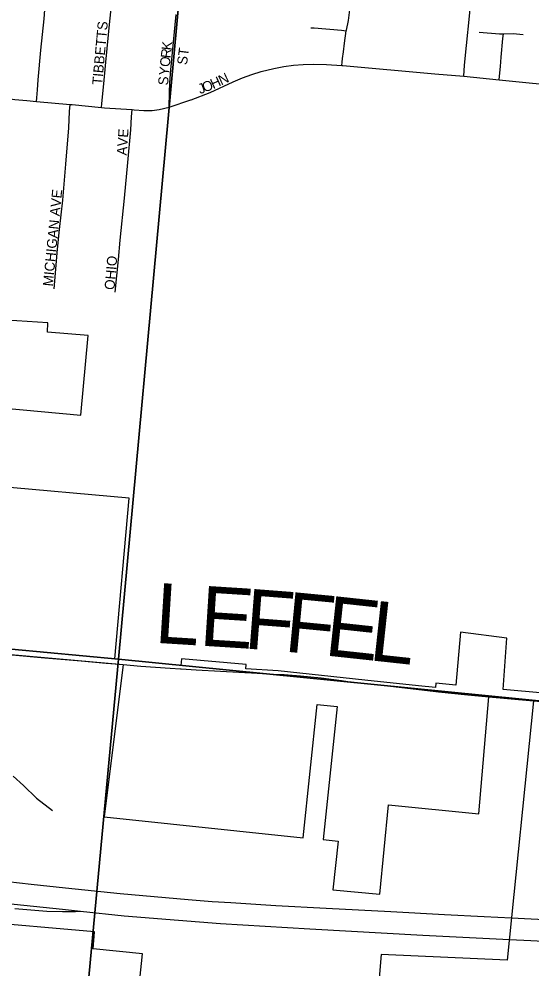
# Model space of a CAD drawing. Extents: x 1410790 to 1770854, y 566777 to 831614.
# Drawn here: x 1602693 to 1605259, y 691023 to 695774 of the extents above; entities that cross this region are included whole.
import ezdxf

# ---------------------------------------------------------------- set-up
doc = ezdxf.new("R2010")
doc.units = 0
for name, color, linetype in [('GM_X_City_Street', 7, 'Continuous'), ('GM_X_City_Street_Text', 7, 'Continuous'), ('GM_X_Corporation', 7, 'Continuous'), ('GM_X_Interchange_Ramps', 7, 'Continuous'), ('GM_X_Interstate_Route', 7, 'Continuous'), ('GM_X_Minor_River', 7, 'Continuous'), ('GM_X_Section', 7, 'Continuous'), ('GM_X_Township_Road', 7, 'Continuous'), ('GM_X_Township_Road_Text', 7, 'Continuous')]:
    doc.layers.add(name, color=color, linetype=linetype)

msp = doc.modelspace()

# ---------------------------------------------------------------- linework, layer by layer
at = {"layer": 'GM_X_City_Street'}
for points in [[(1602780.2, 695361.6), (1602782, 695380.1), (1602785.8, 695420.3), (1602789.4, 695469.2), (1602802.8, 695617.7), (1602818.6, 695774.4), (1602823.1, 695820.4), (1602826.3, 695852.1)], [(1604329.9, 695715.7), (1604330.5, 695718.8), (1604340.2, 695767.2), (1604349.1, 695832.6), (1604349.3, 695837.1), (1604348.8, 695841.2), (1604347.8, 695845.4), (1604346.5, 695848.7), (1604343.6, 695853.1), (1604341, 695856.1), (1604335.3, 695860.1), (1604331.4, 695862.3), (1604326.5, 695864.4), (1604313.3, 695867.1), (1604221.3, 695876.6), (1604185, 695879)], [(1603105.7, 695332), (1603107.5, 695351.3), (1603116.9, 695450.6), (1603127.6, 695558.3), (1603146.8, 695764.1), (1603153.3, 695825.6)], [(1603444.5, 695332.5), (1603446.4, 695406.4), (1603448.1, 695454.4), (1603452.7, 695520), (1603479.2, 695797.4)], [(1604917.8, 695488.6), (1604921.6, 695543.7), (1604930.7, 695641.5), (1604945.8, 695787.8), (1604949, 695822.9)], [(1604152.8, 695730.8), (1604169.9, 695729.9), (1604306, 695717.8), (1604329.9, 695715.7)], [(1604307.6, 695542), (1604309.4, 695558.5), (1604311.4, 695576.9), (1604315.6, 695610.6), (1604321.3, 695653.6), (1604329.9, 695715.7)], [(1604994, 695708.5), (1605096.9, 695700.3), (1605115.6, 695700.5)], [(1605094.4, 695470.3), (1605099.8, 695521.6), (1605101.4, 695537.2), (1605105.3, 695584.1), (1605113.6, 695677.4), (1605115.6, 695700.5)], [(1605115.6, 695700.5), (1605164.3, 695701), (1605197.9, 695698.7), (1605214.7, 695696.6)], [(1603552.7, 695369.5), (1603554.5, 695370.1), (1603648.5, 695407.3), (1603764.8, 695460.6), (1603810.4, 695479.9), (1603856.9, 695496.9), (1603904.2, 695511.2), (1603968.3, 695526.7), (1604016.8, 695536.2), (1604065.8, 695543.2), (1604115, 695547.4), (1604164.4, 695548.8), (1604230.4, 695547.2), (1604307.6, 695542)], [(1604307.6, 695542), (1604312.6, 695541.6), (1604772.4, 695500.7), (1604917.8, 695488.6)], [(1604917.8, 695488.6), (1605094.4, 695470.3), (1605245, 695454.7), (1605452.8, 695435.2), (1605521.6, 695428.7), (1605612.5, 695420.6), (1605635.6, 695418.5), (1605814.6, 695401.3), (1605961.2, 695388.7), (1606107.6, 695374.4), (1606233.6, 695363.6)], [(1602600.2, 695383.3), (1602639.2, 695376.8), (1602671.6, 695371.8), (1602731.5, 695365.8), (1602780.2, 695361.6)], [(1602780.2, 695361.6), (1602948.2, 695347.2)], [(1603444.5, 695332.5), (1603552.7, 695369.5)], [(1602868.9, 694424.9), (1602885.7, 694622.2), (1602896.2, 694720.6), (1602911.8, 694868.1), (1602927.1, 695048.9), (1602941.9, 695229.8), (1602946.3, 695312.2), (1602948.2, 695347.2)], [(1602948.2, 695347.2), (1602958.9, 695346.3), (1603105.7, 695332)], [(1603105.7, 695332), (1603121.2, 695330.5), (1603202.5, 695325.5), (1603258.7, 695320.9)], [(1603174.8, 694408.3), (1603190.2, 694570.5), (1603199.8, 694667.7), (1603220.9, 694878.4), (1603237.1, 695056.9), (1603251.8, 695219.2), (1603256.2, 695284.4), (1603258.7, 695320.9)], [(1603258.7, 695320.9), (1603269, 695320), (1603317.7, 695316.6), (1603340, 695316.6), (1603358.3, 695317.3), (1603394.2, 695321.4), (1603444.5, 695332.5)]]:
    msp.add_lwpolyline(points, dxfattribs=at)
at = {"layer": 'GM_X_Corporation'}
for points in [[(1602606.1, 693828.5), (1603002.8, 693792.7), (1603038.7, 694190.3), (1602835.7, 694208.6), (1602837.6, 694254.4), (1602630.8, 694268)], [(1606112.7, 692330.5), (1605114, 692420.4), (1605132.1, 692677.8), (1604900.8, 692707), (1604877, 692442.9), (1604777.4, 692451.9), (1604775.6, 692430.6), (1604691.7, 692439.5), (1604423.4, 692467.7), (1603989.4, 692514.2), (1603827.4, 692524.2), (1603829.2, 692545), (1603505.1, 692574.2), (1603502.8, 692541.2), (1603172.7, 692573.4), (1603244.4, 693376.9), (1602570.9, 693437.6)], [(1602238.9, 692632.2), (1603213.8, 692545.2), (1603119.8, 691783.4), (1604114.5, 691678.9), (1604184.6, 692346.2), (1604284.1, 692335.7), (1604214.1, 691669.4), (1604288.7, 691661.6), (1604263, 691417.7), (1604497.2, 691396.1), (1604540.6, 691844), (1604992.5, 691798.8), (1605042.3, 692384.6), (1605266.7, 692364.3), (1605134.3, 691066.3), (1604503.8, 691094.7), (1604429.2, 690200.1)], [(1603230.5, 690328), (1603311.4, 691097.6), (1603064.4, 691123.6), (1603071.2, 691209.1), (1602457.2, 691262.5)]]:
    msp.add_lwpolyline(points, dxfattribs=at)
at = {"layer": 'GM_X_Interchange_Ramps'}
msp.add_lwpolyline([(1602671.8, 691325.7), (1602831.7, 691312), (1602910, 691309.6), (1602940.1, 691309.4), (1602976.1, 691310.1), (1603000.9, 691311.6)], dxfattribs=at)
at = {"layer": 'GM_X_Interstate_Route'}
for points in [[(1602637.8, 691460.8), (1602754.4, 691446.7), (1602925.8, 691428.2), (1603199.3, 691400), (1603539.7, 691370.5), (1603659.9, 691360.6), (1603752.6, 691354.9), (1603977.4, 691340.7), (1604228.8, 691327.4), (1604552.7, 691309.8), (1604820.5, 691295.3), (1605018.8, 691284.8), (1605156.4, 691278.8), (1605451, 691263.7)], [(1602465.5, 691373), (1602668.1, 691347.6), (1602910, 691321), (1603000.9, 691311.6), (1603218.7, 691289.2), (1603490.3, 691266), (1603700.7, 691250.1), (1604147.3, 691224)], [(1604147.3, 691224), (1604713.2, 691190.9), (1605146.6, 691169.8), (1605253.5, 691164.4)], [(1605253.5, 691164.4), (1605854.7, 691133.9), (1606338.8, 691107.4), (1606703.9, 691090.6), (1606728.6, 691089.4)]]:
    msp.add_lwpolyline(points, dxfattribs=at)
at = {"layer": 'GM_X_Minor_River'}
msp.add_lwpolyline([(1602664.3, 691986.8), (1602715.9, 691940.4), (1602781.3, 691877.8), (1602860.8, 691815.2)], dxfattribs=at)
at = {"layer": 'GM_X_Section'}
for points in [[(1598351.3, 698519.7), (1603688.3, 697982.3), (1603189.9, 692572.7), (1597838.4, 693072.3)], [(1609051.7, 697468.6), (1608507.1, 692045.6), (1603189.9, 692572.7), (1603688.3, 697982.3)], [(1597838.4, 693072.3), (1603189.9, 692572.7), (1602694.7, 687247), (1597349.3, 687756.6)], [(1603189.9, 692572.7), (1608507.1, 692045.6), (1607997.9, 686724.1), (1602694.7, 687247)]]:
    msp.add_lwpolyline(points, close=True, dxfattribs=at)
at = {"layer": 'GM_X_Township_Road'}
for points in [[(1602239, 692632.2), (1602446, 692613.8), (1602659.1, 692594), (1602823, 692579.5), (1603003.3, 692564.2), (1603129.8, 692552.8), (1603173.6, 692548.8), (1603213.9, 692545.2), (1603302.7, 692537.5), (1603449.3, 692527.1), (1603501.5, 692523.7)], [(1603501.5, 692523.7), (1603504.7, 692523.5), (1603579.7, 692518.8), (1603823.1, 692505)], [(1603823.1, 692505), (1603824.3, 692505), (1603828.7, 692504.8), (1603991.8, 692496.2)], [(1603991.8, 692496.2), (1604020, 692494.7), (1604101.4, 692489.2), (1604203.6, 692479), (1604305.3, 692465.8), (1604338.2, 692461.1), (1604465.3, 692447.5), (1604693.1, 692420.8), (1604778.1, 692410.6)], [(1604778.1, 692410.6), (1604790.7, 692409.1), (1604921.1, 692395.7), (1605042.3, 692384.6), (1605108.8, 692378.1), (1605193.8, 692371.1), (1605266.6, 692364.3), (1605327.1, 692359.4), (1605605.1, 692335), (1605768.6, 692320.7), (1605964.8, 692303.1), (1606226.2, 692278.9), (1606227.6, 692278.8)]]:
    msp.add_lwpolyline(points, dxfattribs=at)

# ---------------------------------------------------------------- texts
at = {"layer": 'GM_X_City_Street_Text'}
for s, rotation, p in [('TIBBETTS', 84.8044, (1603108.7, 695442.5)), ('K', 84.0621, (1603455.4, 695615.8)), ('R', 84.0393, (1603451.3, 695576.4)), ('ST', 82.8657, (1603532.9, 695542.4)), ('O', 84.0448, (1603446.7, 695532.6)), ('Y', 84.1546, (1603442.2, 695488.9)), ('N', 24.6314, (1603704.4, 695441.8)), ('S', 86.2268, (1603438.7, 695441.1)), ('O', 21.7729, (1603621, 695406.1)), ('H', 24.5106, (1603664.2, 695423.5)), ('J', 20.1774, (1603598.9, 695398)), ('AVE', 86.0494, (1603231.9, 695090.6)), ('MICHIGAN AVE', 84.4548, (1602862.3, 694435.2)), ('OHIO', 85.0974, (1603170.3, 694417.6))]:
    msp.add_text(s, height=50, rotation=rotation, dxfattribs=at).set_placement(p)
at = {"layer": 'GM_X_Township_Road_Text'}
for s, rotation, p in [('L', 356.4234, (1603367.4, 692654.6)), ('E', 356.3611, (1603591.3, 692640.6)), ('F', 355.5674, (1603814.1, 692626.5)), ('F', 354.5348, (1604014.5, 692611)), ('E', 353.851, (1604215, 692591.8)), ('L', 353.8143, (1604438.1, 692567.7))]:
    msp.add_text(s, height=300, rotation=rotation, dxfattribs=at).set_placement(p)

doc.saveas('drawing.dxf')
